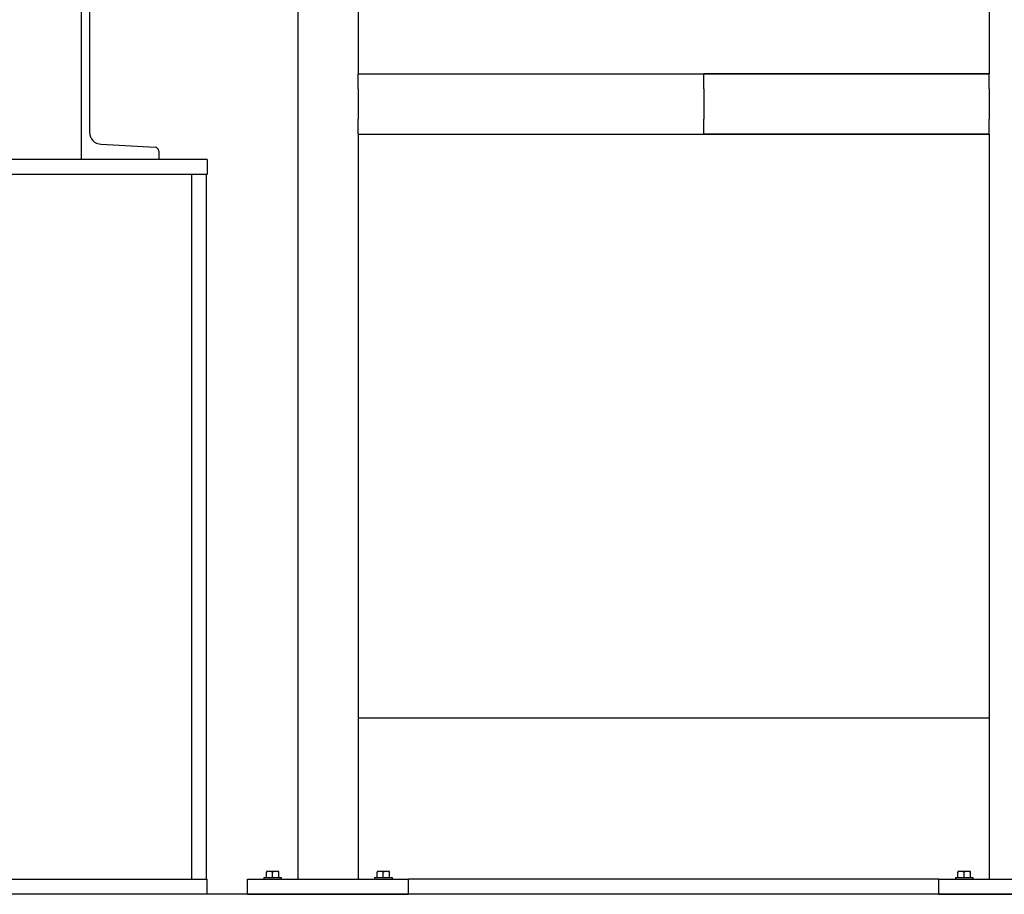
# Model space of a CAD drawing. Header units: inches. Extents: x 18 to 846, y -44 to 561.
# Tile 443 of 637: x 400 to 424, y 257 to 279. Entities that reach past the tile are written whole.
import ezdxf

# ---------------------------------------------------------------- set-up
doc = ezdxf.new("R2010")
doc.units = ezdxf.units.IN
doc.header["$LTSCALE"] = 24
doc.header["$MEASUREMENT"] = 0
doc.layers.add('Visible (ANSI)', color=7, linetype='Continuous', lineweight=30)

msp = doc.modelspace()

# ---------------------------------------------------------------- linework, layer by layer
at = {"layer": 'Visible (ANSI)'}
for p, q in [((406.92843, 292.9565), (406.92843, 257.2065)), ((408.42843, 292.9565), (408.42843, 277.2065)), ((424.10543, 292.9565), (424.10543, 277.2065)), ((401.55343, 275.0815), (401.55343, 281.0815)), ((401.75343, 280.40555), (401.75343, 275.75745)), ((408.42843, 277.2065), (424.10543, 277.2065)), ((408.42843, 276.8315), (408.42843, 277.2065)), ((424.10543, 277.2065), (417.01693, 277.2065)), ((417.01693, 276.8315), (417.01693, 277.2065)), ((424.10543, 276.8315), (424.10543, 277.2065)), ((408.42843, 276.8315), (408.42843, 276.0815)), ((417.01693, 276.8315), (417.01693, 276.0815)), ((424.10543, 276.8315), (424.10543, 276.0815)), ((408.42843, 275.7065), (408.42843, 276.0815)), ((417.01693, 275.7065), (417.01693, 276.0815)), ((424.10543, 275.7065), (424.10543, 276.0815)), ((408.42843, 275.7065), (408.42843, 257.2065)), ((408.42843, 275.7065), (424.10543, 275.7065)), ((424.10543, 275.7065), (417.01693, 275.7065)), ((424.10543, 275.7065), (424.10543, 257.2065)), ((402.04071, 275.45473), (403.38245, 275.38442)), ((403.47343, 275.28855), (403.47343, 275.0815)), ((401.55343, 275.0815), (398.42843, 275.0815)), ((403.47343, 275.0815), (401.55343, 275.0815)), ((404.67843, 275.0815), (403.47343, 275.0815)), ((404.67843, 275.0815), (404.67843, 274.7065)), ((404.67843, 274.7065), (398.42843, 274.7065)), ((404.28843, 274.7065), (404.28843, 257.2065)), ((404.65343, 274.7065), (404.65343, 257.2065)), ((424.10543, 261.2065), (408.42843, 261.2065)), ((406.22543, 257.4005), (406.14743, 257.4005)), ((406.14743, 257.4005), (406.14743, 257.38128)), ((406.14743, 257.2455), (406.14743, 257.38128)), ((406.38143, 257.4005), (406.22543, 257.4005)), ((406.30343, 257.2455), (406.30343, 257.38128)), ((406.45943, 257.4005), (406.38143, 257.4005)), ((406.45943, 257.38128), (406.45943, 257.4005)), ((406.45943, 257.2455), (406.45943, 257.38128)), ((408.97543, 257.4005), (408.89743, 257.4005)), ((408.89743, 257.4005), (408.89743, 257.38128)), ((408.89743, 257.2455), (408.89743, 257.38128)), ((409.13143, 257.4005), (408.97543, 257.4005)), ((409.05343, 257.2455), (409.05343, 257.38128)), ((409.20943, 257.4005), (409.13143, 257.4005)), ((409.20943, 257.38128), (409.20943, 257.4005)), ((409.20943, 257.2455), (409.20943, 257.38128)), ((423.40243, 257.4005), (423.32443, 257.4005)), ((423.32443, 257.4005), (423.32443, 257.38128)), ((423.32443, 257.2455), (423.32443, 257.38128)), ((423.55843, 257.4005), (423.40243, 257.4005)), ((423.48043, 257.2455), (423.48043, 257.38128)), ((423.63643, 257.4005), (423.55843, 257.4005)), ((423.63643, 257.38128), (423.63643, 257.4005)), ((423.63643, 257.2455), (423.63643, 257.38128)), ((398.42843, 257.2065), (404.67843, 257.2065)), ((404.67843, 256.8315), (404.67843, 257.2065)), ((405.67843, 257.2065), (409.67843, 257.2065)), ((405.67843, 256.8315), (405.67843, 257.2065)), ((406.08743, 257.2455), (406.51943, 257.2455)), ((406.08743, 257.2455), (406.08743, 257.2065)), ((406.51943, 257.2455), (406.51943, 257.2065)), ((408.83743, 257.2455), (409.26943, 257.2455)), ((408.83743, 257.2455), (408.83743, 257.2065)), ((409.26943, 257.2455), (409.26943, 257.2065)), ((422.85543, 257.2065), (409.67843, 257.2065)), ((409.67843, 256.8315), (409.67843, 257.2065)), ((422.85543, 257.2065), (426.85543, 257.2065)), ((422.85543, 256.8315), (422.85543, 257.2065)), ((423.26443, 257.2455), (423.69643, 257.2455)), ((423.26443, 257.2455), (423.26443, 257.2065)), ((423.69643, 257.2455), (423.69643, 257.2065)), ((520.67843, 256.8315), (349.67843, 256.8315)), ((405.67843, 256.8315), (409.67843, 256.8315)), ((422.85543, 256.8315), (426.85543, 256.8315))]:
    msp.add_line(p, q, dxfattribs=at)
for centre, radius, start, end in [((402.05657, 275.75745), 0.30314, 180, 267.000444), ((403.37743, 275.28855), 0.096, 0, 87.000444)]:
    msp.add_arc(centre, radius, start, end, dxfattribs=at)
for centre, start_param, end_param in [((406.22543, 257.17988), 0, 0.42053434), ((406.22543, 257.17988), 5.86265097, 6.28318531), ((406.38143, 257.17988), 0, 0.42053434), ((406.38143, 257.17988), 5.86265097, 6.28318531), ((408.97543, 257.17988), 0, 0.42053434), ((408.97543, 257.17988), 5.86265097, 6.28318531), ((409.13143, 257.17988), 0, 0.42053434), ((409.13143, 257.17988), 5.86265097, 6.28318531), ((423.40243, 257.17988), 0, 0.42053434), ((423.40243, 257.17988), 5.86265097, 6.28318531), ((423.55843, 257.17988), 0, 0.42053434), ((423.55843, 257.17988), 5.86265097, 6.28318531)]:
    msp.add_ellipse(centre, major_axis=(0, 0.22062), ratio=0.8660254, start_param=start_param, end_param=end_param, dxfattribs=at)

doc.saveas('drawing.dxf')
